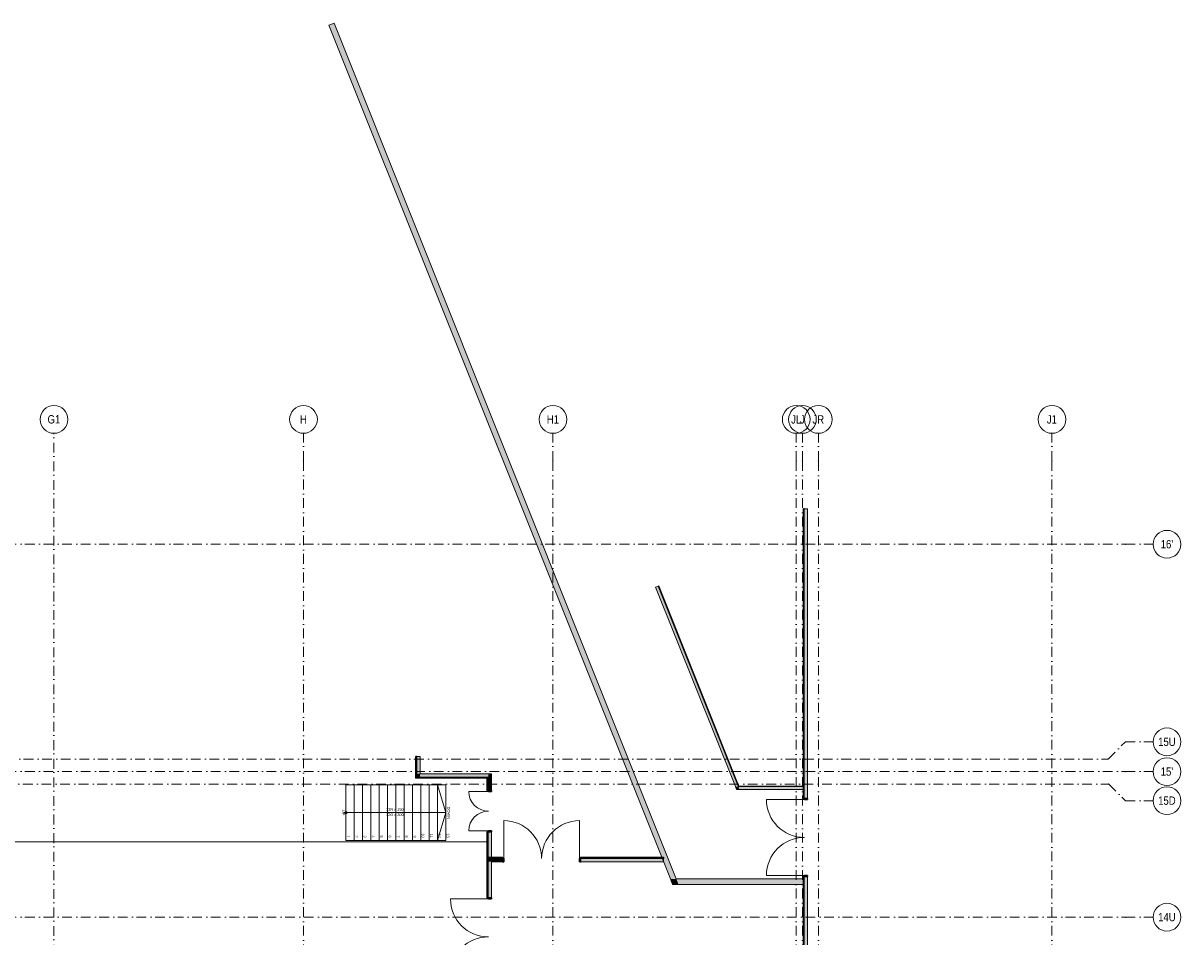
# Model space of a CAD drawing. Header units: millimetres. Extents: x -14761 to 157739, y -22400 to 107990.
# Tile 267 of 267: x 115888 to 157650, y 75042 to 107990. Entities that reach past the tile are written whole.
import ezdxf

# ---------------------------------------------------------------- set-up
doc = ezdxf.new("R2010")
doc.units = ezdxf.units.MM
doc.header["$MEASUREMENT"] = 0
doc.linetypes.add('Штрихпунктирная', pattern=[670.277762, 352.777767, -176.388884, 0, -141.111112])
for name, color, linetype in [('Конструктив - лестницы сущ', 7, 'Continuous'), ('Конструктив - Стены Внутр сущ.', 7, 'Continuous'), ('Конструктив - Стены наружние фасад', 7, 'Continuous'), ('Конструктив - Фасадные стены сущ', 7, 'Continuous'), ('Элемент Модели - Оси', 7, 'Continuous')]:
    doc.layers.add(name, color=color, linetype=linetype)
doc.styles.add('СГЕНЕРИР_СТИЛЬ_1', font='txt')
doc.styles.add('СГЕНЕРИР_СТИЛЬ_3', font='txt')

msp = doc.modelspace()

# ---------------------------------------------------------------- hatches: boundary and pattern name
at = {"layer": 'Конструктив - лестницы сущ', "linetype": 'Continuous', "lineweight": 0, "true_color": 0xffffff}
msp.add_hatch(color=7, dxfattribs=at).paths.add_polyline_path([(127534, 79483, 1), (127534, 79558, 1)])
at = {"layer": 'Конструктив - Стены Внутр сущ.', "linetype": 'Continuous', "lineweight": 0, "true_color": 0x000000}
for points in [[(139450, 77130), (127106, 107990), (126920, 107916), (139234, 77130)], [(139450, 77130), (139234, 77130), (139314, 76930)], [(139450, 77130), (139314, 76930), (139530, 76930)], [(139530, 76930), (144020, 76930), (144020, 77130), (139450, 77130)]]:
    msp.add_hatch(color=18, dxfattribs=at).paths.add_polyline_path(points)
at = {"layer": 'Конструктив - Стены наружние фасад', "linetype": 'Continuous', "lineweight": 0, "true_color": 0x000000}
for points in [[(144035, 90475), (144020, 90475), (144020, 80035), (144035, 80035)], [(144035, 90475), (144035, 80035), (144065, 80035), (144065, 90475)], [(144065, 90475), (144065, 80035), (144185, 80035), (144185, 90475)], [(141689, 80460), (138797, 87691), (138704, 87654), (141581, 80460)], [(141703, 80480), (138815, 87699), (138797, 87691), (141681, 80480)], [(130055, 80773), (130055, 81540), (130040, 81540), (130040, 80773)], [(130085, 80803), (130085, 81540), (130055, 81540), (130055, 80803)], [(130205, 80923), (130205, 81540), (130085, 81540), (130085, 80923)], [(130040, 80773), (130040, 80758), (130055, 80773)], [(130055, 80773), (130040, 80758), (130055, 80758)], [(130055, 80803), (130055, 80773), (130085, 80803)], [(130085, 80803), (130055, 80773), (130085, 80773)], [(132620, 80773), (130055, 80773), (130055, 80758), (132620, 80758)], [(130085, 80923), (130085, 80803), (130205, 80923)], [(130205, 80923), (130085, 80803), (130205, 80803)], [(132635, 80803), (130085, 80803), (130085, 80773), (132635, 80773)], [(132665, 80923), (130205, 80923), (130205, 80803), (132665, 80803)], [(132620, 80773), (132620, 80758), (132635, 80773)], [(132620, 80758), (132635, 80758), (132635, 80773)], [(132635, 80758), (132620, 80758), (132620, 80324), (132635, 80324)], [(132635, 80803), (132635, 80773), (132665, 80803)], [(132635, 80773), (132665, 80773), (132665, 80803)], [(132635, 80773), (132635, 80324), (132665, 80324), (132665, 80773)], [(132665, 80923), (132665, 80803), (132785, 80923)], [(132665, 80803), (132785, 80803), (132785, 80923)], [(132785, 80803), (132665, 80803), (132665, 80324), (132785, 80324)], [(132670, 80324), (132670, 80284), (132785, 80284), (132785, 80324)], [(141689, 80460), (141581, 80460), (141621, 80360)], [(141689, 80460), (141621, 80360), (141729, 80360)], [(141703, 80480), (141681, 80480), (141689, 80460)], [(141703, 80480), (141689, 80460), (141711, 80460)], [(141729, 80360), (144020, 80360), (144020, 80460), (141689, 80460)], [(141711, 80460), (144020, 80460), (144020, 80480), (141703, 80480)], [(144070, 80035), (144070, 79995), (144185, 79995), (144185, 80035)], [(132635, 78824), (132620, 78824), (132620, 77915), (132635, 77915)], [(132635, 77915), (132665, 77915), (132665, 78824), (132635, 78824)], [(132665, 77915), (132785, 77915), (132785, 78824), (132665, 78824)], [(132785, 78824), (132785, 78864), (132670, 78864), (132670, 78824)], [(132635, 77900), (132635, 77915), (132620, 77915), (132620, 77900)], [(132620, 77900), (132620, 76448), (132635, 76448), (132635, 77900)], [(132665, 77900), (132665, 77915), (132635, 77915), (132635, 77900)], [(132665, 77870), (132665, 77900), (132635, 77900), (132635, 77870)], [(132635, 76448), (132665, 76448), (132665, 77870), (132635, 77870)], [(132785, 77900), (132785, 77915), (132665, 77915), (132665, 77900)], [(132785, 77870), (132785, 77900), (132665, 77900), (132665, 77870)], [(132785, 77750), (132785, 77870), (132665, 77870), (132665, 77750)], [(132665, 76448), (132785, 76448), (132785, 77750), (132665, 77750)], [(132785, 77915), (132785, 77900), (133185, 77900), (133185, 77915)], [(132785, 77870), (133185, 77870), (133185, 77900), (132785, 77900)], [(133185, 77870), (132785, 77870), (132785, 77750), (133185, 77750)], [(133185, 77750), (133225, 77750), (133225, 77865), (133185, 77865)], [(135998, 77865), (135958, 77865), (135958, 77750), (135998, 77750)], [(135998, 77915), (135998, 77900), (138986, 77900), (138986, 77915)], [(135998, 77870), (138986, 77870), (138986, 77900), (135998, 77900)], [(138986, 77870), (135998, 77870), (135998, 77750), (138986, 77750)], [(144020, 72555), (144035, 72555), (144035, 77215), (144020, 77215)], [(144065, 77215), (144035, 77215), (144035, 72540), (144065, 72540)], [(144185, 77215), (144065, 77215), (144065, 72510), (144185, 72510)], [(144185, 77215), (144185, 77255), (144070, 77255), (144070, 77215)], [(132670, 76448), (132670, 76408), (132785, 76408), (132785, 76448)]]:
    msp.add_hatch(color=18, dxfattribs=at).paths.add_polyline_path(points)

# ---------------------------------------------------------------- linework, layer by layer
at = {"layer": 'Конструктив - лестницы сущ', "color": 7, "linetype": 'Continuous', "lineweight": 15}
for p, q in [((127534, 80520), (127534, 78520)), ((131134, 80520), (127534, 80520)), ((127534, 80520), (127534, 78520)), ((127834, 80520), (127534, 80520)), ((127834, 78520), (127834, 80520)), ((127834, 80520), (127834, 78520)), ((128134, 80520), (127834, 80520)), ((128134, 78520), (128134, 80520)), ((128134, 80520), (128134, 78520)), ((128434, 80520), (128134, 80520)), ((128434, 78520), (128434, 80520)), ((128434, 80520), (128434, 78520)), ((128734, 80520), (128434, 80520)), ((128734, 78520), (128734, 80520)), ((128734, 80520), (128734, 78520)), ((129034, 80520), (128734, 80520)), ((129034, 78520), (129034, 80520)), ((129034, 80520), (129034, 78520)), ((129334, 80520), (129034, 80520)), ((129334, 78520), (129334, 80520)), ((129334, 80520), (129334, 78520)), ((129634, 80520), (129334, 80520)), ((129634, 78520), (129634, 80520)), ((129634, 80520), (129634, 78520)), ((129934, 80520), (129634, 80520)), ((129934, 78520), (129934, 80520)), ((129934, 80520), (129934, 78520)), ((130234, 80520), (129934, 80520)), ((130234, 78520), (130234, 80520)), ((130234, 80520), (130234, 78520)), ((130534, 80520), (130234, 80520)), ((130534, 78520), (130534, 80520)), ((130534, 80520), (130534, 78520)), ((130834, 80520), (130534, 80520)), ((130834, 78520), (130834, 80520)), ((130834, 80520), (130834, 78520)), ((131134, 80520), (130834, 80520)), ((131134, 79520), (130834, 80520)), ((131134, 78520), (131134, 80520)), ((131134, 78520), (131134, 80520)), ((127534, 79520), (127834, 79520)), ((127834, 79520), (130834, 79520)), ((130834, 79520), (131134, 79520)), ((130834, 78520), (131134, 79520)), ((127534, 78520), (131134, 78520)), ((127534, 78520), (127834, 78520)), ((127834, 78520), (128134, 78520)), ((128134, 78520), (128434, 78520)), ((128434, 78520), (128734, 78520)), ((128734, 78520), (129034, 78520)), ((129034, 78520), (129334, 78520)), ((129334, 78520), (129634, 78520)), ((129634, 78520), (129934, 78520)), ((129934, 78520), (130234, 78520)), ((130234, 78520), (130534, 78520)), ((130534, 78520), (130834, 78520)), ((130834, 78520), (131134, 78520))]:
    msp.add_line(p, q, dxfattribs=at)
at = {"layer": 'Конструктив - лестницы сущ', "color": 7, "linetype": 'Continuous', "lineweight": 15, "flags": 128}
msp.add_lwpolyline([(127534, 79483, 1), (127534, 79558, 1)], format="xyb", close=True, dxfattribs=at)
at = {"layer": 'Конструктив - Стены Внутр сущ.', "color": 251, "linetype": 'Continuous', "lineweight": 20, "true_color": 0x575757, "flags": 128}
for points in [[(127106, 107990), (126920, 107916)], [(126920, 107916), (139234, 77130)], [(139450, 77130), (127106, 107990)], [(139314, 76930), (139234, 77130)], [(139314, 76930), (144020, 76930)], [(144020, 77130), (139450, 77130)], [(144020, 77130), (144020, 76930)]]:
    msp.add_lwpolyline(points, dxfattribs=at)
at = {"layer": 'Конструктив - Стены наружние фасад', "color": 251, "linetype": 'Continuous', "lineweight": 20, "true_color": 0x575757}
for p, q in [((144035, 80035), (144035, 90475)), ((144065, 80035), (144065, 90475)), ((138797, 87691), (141689, 80460)), ((138797, 87691), (141681, 80480)), ((130055, 80803), (130055, 81540)), ((130085, 80923), (130085, 81540)), ((130055, 80803), (130055, 80773)), ((130055, 80803), (130055, 80773)), ((132620, 80773), (130055, 80773)), ((130085, 80923), (130085, 80803)), ((130085, 80923), (130085, 80803)), ((132635, 80803), (130085, 80803)), ((132635, 80773), (132620, 80773)), ((132635, 80773), (132620, 80773)), ((132665, 80803), (132635, 80803)), ((132665, 80803), (132635, 80803)), ((132635, 80758), (132635, 80773)), ((132635, 80324), (132635, 80758)), ((132665, 80773), (132665, 80803)), ((132665, 80324), (132665, 80773)), ((132620, 80324), (132620, 80361)), ((132620, 80324), (132620, 80361)), ((132620, 80324), (132620, 80361)), ((132785, 80324), (132785, 80361)), ((132785, 80324), (132785, 80361)), ((132785, 80324), (132785, 80361)), ((141681, 80480), (141689, 80460)), ((141681, 80480), (141689, 80460)), ((141689, 80460), (144020, 80460)), ((141689, 80460), (141711, 80460)), ((141711, 80460), (144020, 80460)), ((144020, 80035), (144020, 80072)), ((144020, 80035), (144020, 80072)), ((144020, 80035), (144020, 80072)), ((144185, 80035), (144185, 80072)), ((144185, 80035), (144185, 80072)), ((144185, 80035), (144185, 80072)), ((132620, 78824), (132620, 78787)), ((132620, 78824), (132620, 78787)), ((132620, 78824), (132620, 78787)), ((132635, 77915), (132635, 78824)), ((132665, 77915), (132665, 78824)), ((132785, 78824), (132785, 78787)), ((132785, 78824), (132785, 78787)), ((132785, 78824), (132785, 78787)), ((132665, 77915), (132635, 77915)), ((132665, 77915), (132635, 77915)), ((132635, 77900), (132665, 77900)), ((132635, 76448), (132635, 77900)), ((132635, 77900), (132665, 77900)), ((132785, 77915), (132665, 77915)), ((132785, 77915), (132665, 77915)), ((132665, 77900), (132785, 77900)), ((132665, 77870), (132785, 77870)), ((132665, 76448), (132665, 77870)), ((132665, 77870), (132785, 77870)), ((132785, 77900), (133185, 77900)), ((132785, 77870), (133185, 77870)), ((133185, 77915), (133148, 77915)), ((133185, 77915), (133148, 77915)), ((133185, 77915), (133148, 77915)), ((133185, 77750), (133148, 77750)), ((133185, 77750), (133148, 77750)), ((133185, 77750), (133148, 77750)), ((135998, 77915), (136035, 77915)), ((135998, 77915), (136035, 77915)), ((135998, 77915), (136035, 77915)), ((135998, 77900), (138986, 77900)), ((135998, 77870), (138986, 77870)), ((135998, 77750), (136035, 77750)), ((135998, 77750), (136035, 77750)), ((135998, 77750), (136035, 77750)), ((144020, 77215), (144020, 77178)), ((144020, 77215), (144020, 77178)), ((144020, 77215), (144020, 77178)), ((144035, 72555), (144035, 77215)), ((144065, 72540), (144065, 77215)), ((144185, 77215), (144185, 77178)), ((144185, 77215), (144185, 77178)), ((144185, 77215), (144185, 77178)), ((132620, 76448), (132620, 76485)), ((132620, 76448), (132620, 76485)), ((132620, 76448), (132620, 76485)), ((132785, 76448), (132785, 76485)), ((132785, 76448), (132785, 76485)), ((132785, 76448), (132785, 76485))]:
    msp.add_line(p, q, dxfattribs=at)
at = {"layer": 'Конструктив - Стены наружние фасад', "color": 251, "linetype": 'Continuous', "lineweight": 15, "true_color": 0x575757}
for p, q in [((132670, 80284), (131960, 80284)), ((132635, 80324), (132620, 80324)), ((132635, 80324), (132620, 80324)), ((132635, 80324), (132620, 80324)), ((144070, 79995), (142700, 79995)), ((144035, 80035), (144020, 80035)), ((144035, 80035), (144020, 80035)), ((144035, 80035), (144020, 80035)), ((133225, 77865), (133225, 79232)), ((135958, 77865), (135958, 79232)), ((132670, 78864), (131960, 78864)), ((132635, 78824), (132620, 78824)), ((132635, 78824), (132620, 78824)), ((132635, 78824), (132620, 78824)), ((133185, 77900), (133185, 77915)), ((133185, 77900), (133185, 77915)), ((133185, 77900), (133185, 77915)), ((135998, 77900), (135998, 77915)), ((135998, 77900), (135998, 77915)), ((135998, 77900), (135998, 77915)), ((144070, 77255), (142700, 77255)), ((144035, 77215), (144020, 77215)), ((144035, 77215), (144020, 77215)), ((144035, 77215), (144020, 77215)), ((132635, 76448), (132620, 76448)), ((132635, 76448), (132620, 76448)), ((132635, 76448), (132620, 76448)), ((132670, 76408), (131304, 76408))]:
    msp.add_line(p, q, dxfattribs=at)
at = {"layer": 'Конструктив - Стены наружние фасад', "color": 251, "linetype": 'Continuous', "lineweight": 30, "true_color": 0x575757}
for p, q in [((132665, 80324), (132635, 80324)), ((132665, 80324), (132635, 80324)), ((132665, 80324), (132635, 80324)), ((132670, 80324), (132670, 80284)), ((132785, 80324), (132670, 80324)), ((132670, 80284), (132785, 80284)), ((132785, 80284), (132785, 80324)), ((144065, 80035), (144035, 80035)), ((144065, 80035), (144035, 80035)), ((144065, 80035), (144035, 80035)), ((144070, 80035), (144070, 79995)), ((144185, 80035), (144070, 80035)), ((144070, 79995), (144185, 79995)), ((144185, 79995), (144185, 80035)), ((132665, 78824), (132635, 78824)), ((132665, 78824), (132635, 78824)), ((132665, 78824), (132635, 78824)), ((132785, 78864), (132670, 78864)), ((132670, 78864), (132670, 78824)), ((132670, 78824), (132785, 78824)), ((132785, 78824), (132785, 78864)), ((133185, 77870), (133185, 77900)), ((133185, 77870), (133185, 77900)), ((133185, 77870), (133185, 77900)), ((133225, 77865), (133185, 77865)), ((133185, 77865), (133185, 77750)), ((133185, 77750), (133225, 77750)), ((133225, 77750), (133225, 77865)), ((135998, 77865), (135958, 77865)), ((135958, 77865), (135958, 77750)), ((135958, 77750), (135998, 77750)), ((135998, 77870), (135998, 77900)), ((135998, 77870), (135998, 77900)), ((135998, 77870), (135998, 77900)), ((135998, 77750), (135998, 77865)), ((144065, 77215), (144035, 77215)), ((144065, 77215), (144035, 77215)), ((144065, 77215), (144035, 77215)), ((144185, 77255), (144070, 77255)), ((144070, 77255), (144070, 77215)), ((144070, 77215), (144185, 77215)), ((144185, 77215), (144185, 77255)), ((132665, 76448), (132635, 76448)), ((132665, 76448), (132635, 76448)), ((132665, 76448), (132635, 76448)), ((132670, 76448), (132670, 76408)), ((132785, 76448), (132670, 76448)), ((132785, 76408), (132785, 76448)), ((132670, 76408), (132785, 76408))]:
    msp.add_line(p, q, dxfattribs=at)
at = {"layer": 'Конструктив - Стены наружние фасад', "color": 251, "linetype": 'Continuous', "lineweight": 5, "true_color": 0x575757}
for p, q in [((132670, 80324), (132665, 80324)), ((132670, 80324), (132665, 80324)), ((132670, 80324), (132665, 80324)), ((132785, 80324), (132670, 80324)), ((132785, 80324), (132670, 80324)), ((132785, 80324), (132670, 80324)), ((144070, 80035), (144065, 80035)), ((144070, 80035), (144065, 80035)), ((144070, 80035), (144065, 80035)), ((144185, 80035), (144070, 80035)), ((144185, 80035), (144070, 80035)), ((144185, 80035), (144070, 80035)), ((132670, 78824), (132665, 78824)), ((132670, 78824), (132665, 78824)), ((132670, 78824), (132665, 78824)), ((132785, 78824), (132670, 78824)), ((132785, 78824), (132670, 78824)), ((132785, 78824), (132670, 78824)), ((133185, 77865), (133185, 77870)), ((133185, 77865), (133185, 77870)), ((133185, 77865), (133185, 77870)), ((133185, 77750), (133185, 77865)), ((133185, 77750), (133185, 77865)), ((133185, 77750), (133185, 77865)), ((135998, 77865), (135998, 77870)), ((135998, 77865), (135998, 77870)), ((135998, 77865), (135998, 77870)), ((135998, 77750), (135998, 77865)), ((135998, 77750), (135998, 77865)), ((135998, 77750), (135998, 77865)), ((144070, 77215), (144065, 77215)), ((144070, 77215), (144065, 77215)), ((144070, 77215), (144065, 77215)), ((144185, 77215), (144070, 77215)), ((144185, 77215), (144070, 77215)), ((144185, 77215), (144070, 77215)), ((132670, 76448), (132665, 76448)), ((132670, 76448), (132665, 76448)), ((132670, 76448), (132665, 76448)), ((132785, 76448), (132670, 76448)), ((132785, 76448), (132670, 76448)), ((132785, 76448), (132670, 76448))]:
    msp.add_line(p, q, dxfattribs=at)
at = {"layer": 'Конструктив - Стены наружние фасад', "color": 251, "linetype": 'Continuous', "lineweight": 20, "true_color": 0x575757, "flags": 128}
for points in [[(144020, 90475), (144020, 80035)], [(144185, 80035), (144185, 90475)], [(138704, 87654), (141581, 80460)], [(141703, 80480), (138815, 87699)], [(130040, 81540), (130040, 80773)], [(130205, 80923), (130205, 81540)], [(130040, 80758), (132620, 80758)], [(132665, 80923), (130205, 80923)], [(132620, 80758), (132620, 80324)], [(132785, 80324), (132785, 80923)], [(141621, 80360), (144020, 80360)], [(144020, 80480), (141703, 80480)], [(132620, 78824), (132620, 76448)], [(132785, 77915), (132785, 78824)], [(133185, 77915), (132785, 77915)], [(132785, 76448), (132785, 77750)], [(132785, 77750), (133185, 77750)], [(138986, 77915), (135998, 77915)], [(135998, 77750), (138986, 77750)], [(144020, 77215), (144020, 72555)], [(144185, 72510), (144185, 77215)]]:
    msp.add_lwpolyline(points, dxfattribs=at)
at = {"layer": 'Конструктив - Стены наружние фасад', "color": 251, "linetype": 'Continuous', "lineweight": 15, "true_color": 0x575757, "flags": 128}
for points in [[(144020, 90475), (144035, 90475)], [(138815, 87699), (138797, 87691)], [(130040, 81540), (130055, 81540)], [(130040, 80758), (130040, 80773)], [(144020, 80480), (144020, 80460)], [(138986, 77915), (138986, 77900)]]:
    msp.add_lwpolyline(points, dxfattribs=at)
at = {"layer": 'Конструктив - Стены наружние фасад', "color": 251, "linetype": 'Continuous', "lineweight": 30, "true_color": 0x575757, "flags": 128}
for points in [[(144035, 90475), (144065, 90475)], [(130055, 81540), (130085, 81540)], [(138986, 77900), (138986, 77870)]]:
    msp.add_lwpolyline(points, dxfattribs=at)
at = {"layer": 'Конструктив - Стены наружние фасад', "color": 251, "linetype": 'Continuous', "lineweight": 5, "true_color": 0x575757, "flags": 128}
for points in [[(144065, 90475), (144185, 90475)], [(138797, 87691), (138704, 87654)], [(130085, 81540), (130205, 81540)], [(132785, 80923), (132665, 80923)], [(141621, 80360), (141581, 80460)], [(144020, 80460), (144020, 80360)], [(138986, 77870), (138986, 77750)]]:
    msp.add_lwpolyline(points, dxfattribs=at)
at = {"layer": 'Конструктив - Стены наружние фасад', "color": 251, "linetype": 'Continuous', "lineweight": 5, "true_color": 0x575757}
for centre, radius, start, end in [((132670, 80284), 710, 180, 270), ((144070, 79995), 1370, 180, 270), ((132670, 78864), 710, 90, 180), ((133225, 77865), 1366, 0, 90), ((135958, 77865), 1366, 90, 180), ((144070, 77255), 1370, 90, 180), ((132670, 76408), 1366, 180, 270), ((132670, 73675), 1366, 90, 180)]:
    msp.add_arc(centre, radius, start, end, dxfattribs=at)
at = {"layer": 'Конструктив - Фасадные стены сущ', "color": 7, "linetype": 'Continuous', "lineweight": 15}
msp.add_line((132620, 78470), (52905, 78470), dxfattribs=at)
at = {"layer": 'Элемент Модели - Оси', "color": 7, "linetype": 'Штрихпунктирная', "lineweight": 15}
for p, q in [((117000, 74402), (117000, 93200)), ((126000, 92200), (126000, 93200)), ((135000, 92200), (135000, 93200)), ((143775, 92200), (143775, 93200)), ((144000, 92200), (144000, 93200)), ((144575, 92200), (144575, 93200)), ((153000, 92200), (153000, 93200)), ((126000, 92200), (126000, -1975)), ((135000, 92200), (135000, -1975)), ((143775, 92200), (143775, -1975)), ((144000, 92200), (144000, -1975)), ((144575, 92200), (144575, -1975)), ((153000, 92200), (153000, -1975)), ((-12761, 89200), (155650, 89200)), ((155650, 89200), (156650, 89200)), ((155027, 81450), (155650, 82073)), ((155650, 82073), (156650, 82073)), ((-12137, 81450), (155027, 81450)), ((-12761, 81000), (155650, 81000)), ((155650, 81000), (156650, 81000)), ((-12163, 80550), (155052, 80550)), ((155052, 80550), (155650, 79952)), ((155650, 79952), (156650, 79952)), ((-12761, 75750), (155650, 75750)), ((155650, 75750), (156650, 75750))]:
    msp.add_line(p, q, dxfattribs=at)
at = {"layer": 'Элемент Модели - Оси', "color": 7, "linetype": 'Continuous', "lineweight": 15}
for centre in [(117000, 93700), (126000, 93700), (135000, 93700), (143775, 93700), (144000, 93700), (144575, 93700), (153000, 93700), (157150, 89200), (157150, 82073), (157150, 81000), (157150, 79952), (157150, 75750)]:
    msp.add_circle(centre, 500, dxfattribs=at)
at = {"layer": 'Элемент Модели - Оси', "color": 7, "linetype": 'Штрихпунктирная', "lineweight": 15}
for p in [(126000, 92200), (126000, 92200), (135000, 92200), (135000, 92200), (143775, 92200), (143775, 92200), (144000, 92200), (144000, 92200), (144575, 92200), (144575, 92200), (153000, 92200), (153000, 92200), (155650, 89200), (155650, 89200), (155027, 81450), (155650, 81000), (155650, 81000), (155052, 80550), (155650, 75750), (155650, 75750)]:
    msp.add_point(p, dxfattribs=at)

# ---------------------------------------------------------------- texts
at = {"layer": 'Конструктив - лестницы сущ', "color": 161, "lineweight": 20, "true_color": 0x78aaff, "char_height": 100, "style": 'СГЕНЕРИР_СТИЛЬ_1'}
for s, insert, attachment_point in [('\\A1;{\\pqc;\\pt0,7100;\\fArial|b0|i0|c204|p38;13R x \\fArial|b0|i0|c204|p38;150\\fArial|b0|i0|c204|p38;\\A1{\\H.66x;\\S^  ;}\\fArial|b0|i0|c204|p38;\\fArial|b0|i0|c204|p38;\\fArial|b0|i0|c204|p38;\\fArial|b0|i0|c204|p38;\\A1{\\H.66x;\\S^  ;}\\fArial|b0|i0|c204|p38;\\fArial|b0|i0|c204|p38;\\fArial|b0|i0|c204|p38;\\fArial|b0|i0|c204|p38;\\A1{\\H.66x;\\S^  ;}\\fArial|b0|i0|c204|p38;}', (129334, 79553), 8), ('\\A1;{\\pqc;\\pt0,7100;\\fArial|b0|i0|c204|p38;12G x \\fArial|b0|i0|c204|p38;300\\fArial|b0|i0|c204|p38;\\A1{\\H.66x;\\S^  ;}\\fArial|b0|i0|c204|p38;\\fArial|b0|i0|c204|p38;\\fArial|b0|i0|c204|p38;\\fArial|b0|i0|c204|p38;\\A1{\\H.66x;\\S^  ;}\\fArial|b0|i0|c204|p38;\\fArial|b0|i0|c204|p38;\\fArial|b0|i0|c204|p38;\\fArial|b0|i0|c204|p38;\\A1{\\H.66x;\\S^  ;}\\fArial|b0|i0|c204|p38;}', (129334, 79497), 2)]:
    msp.add_mtext(s, dxfattribs=dict(at, insert=insert, attachment_point=attachment_point))
at = {"layer": 'Конструктив - лестницы сущ', "color": 161, "lineweight": 20, "true_color": 0x78aaff, "char_height": 100, "attachment_point": 4, "rotation": 270, "style": 'СГЕНЕРИР_СТИЛЬ_1'}
for s, insert in [('\\A1;{\\pql;\\fArial|b0|i0|c204|p38;UP}', (127439, 79615)), ('\\A1;{\\pql;\\fArial|b0|i0|c204|p38;DOWN}', (131239, 79737)), ('\\A1;{\\pql;\\fArial|b0|i0|c204|p38;1}', (127615, 78696)), ('\\A1;{\\pql;\\fArial|b0|i0|c204|p38;2}', (127915, 78696)), ('\\A1;{\\pql;\\fArial|b0|i0|c204|p38;3}', (128214, 78696)), ('\\A1;{\\pql;\\fArial|b0|i0|c204|p38;4}', (128515, 78696)), ('\\A1;{\\pql;\\fArial|b0|i0|c204|p38;5}', (128814, 78696)), ('\\A1;{\\pql;\\fArial|b0|i0|c204|p38;6}', (129114, 78696)), ('\\A1;{\\pql;\\fArial|b0|i0|c204|p38;7}', (129415, 78696)), ('\\A1;{\\pql;\\fArial|b0|i0|c204|p38;8}', (129714, 78696)), ('\\A1;{\\pql;\\fArial|b0|i0|c204|p38;9}', (130014, 78696)), ('\\A1;{\\pql;\\fArial|b0|i0|c204|p38;10}', (130314, 78772)), ('\\A1;{\\pql;\\fArial|b0|i0|c204|p38;11}', (130615, 78762)), ('\\A1;{\\pql;\\fArial|b0|i0|c204|p38;12}', (130915, 78772)), ('\\A1;{\\pql;\\fArial|b0|i0|c204|p38;13}', (131214, 78772))]:
    msp.add_mtext(s, dxfattribs=dict(at, insert=insert))
at = {"layer": 'Элемент Модели - Оси', "color": 30, "lineweight": 5, "true_color": 0xff823e, "char_height": 300, "attachment_point": 4, "style": 'СГЕНЕРИР_СТИЛЬ_3'}
for s, insert in [('\\A1;{\\pql;\\pt0;\\fArial Narrow|b0|i0|c204|p34;G1}', (116768, 93702)), ('\\A1;{\\pql;\\pt0;\\fArial Narrow|b0|i0|c204|p34;H}', (125874, 93702)), ('\\A1;{\\pql;\\pt0;\\fArial Narrow|b0|i0|c204|p34;H1}', (134778, 93702)), ('\\A1;{\\pql;\\pt0;\\fArial Narrow|b0|i0|c204|p34;JL}', (143591, 93699)), ('\\A1;{\\pql;\\pt0;\\fArial Narrow|b0|i0|c204|p34;J}', (143912, 93699)), ('\\A1;{\\pql;\\pt0;\\fArial Narrow|b0|i0|c204|p34;JR}', (144362, 93699)), ('\\A1;{\\pql;\\pt0;\\fArial Narrow|b0|i0|c204|p34;J1}', (152816, 93700)), ("\\A1;{\\pql;\\pt0;\\fArial Narrow|b0|i0|c204|p34;16'}", (156924, 89200)), ('\\A1;{\\pql;\\pt0;\\fArial Narrow|b0|i0|c204|p34;15U}', (156832, 82073)), ("\\A1;{\\pql;\\pt0;\\fArial Narrow|b0|i0|c204|p34;15'}", (156924, 81000)), ('\\A1;{\\pql;\\pt0;\\fArial Narrow|b0|i0|c204|p34;15D}', (156832, 79952)), ('\\A1;{\\pql;\\pt0;\\fArial Narrow|b0|i0|c204|p34;14U}', (156832, 75750))]:
    msp.add_mtext(s, dxfattribs=dict(at, insert=insert))

doc.saveas('drawing.dxf')
